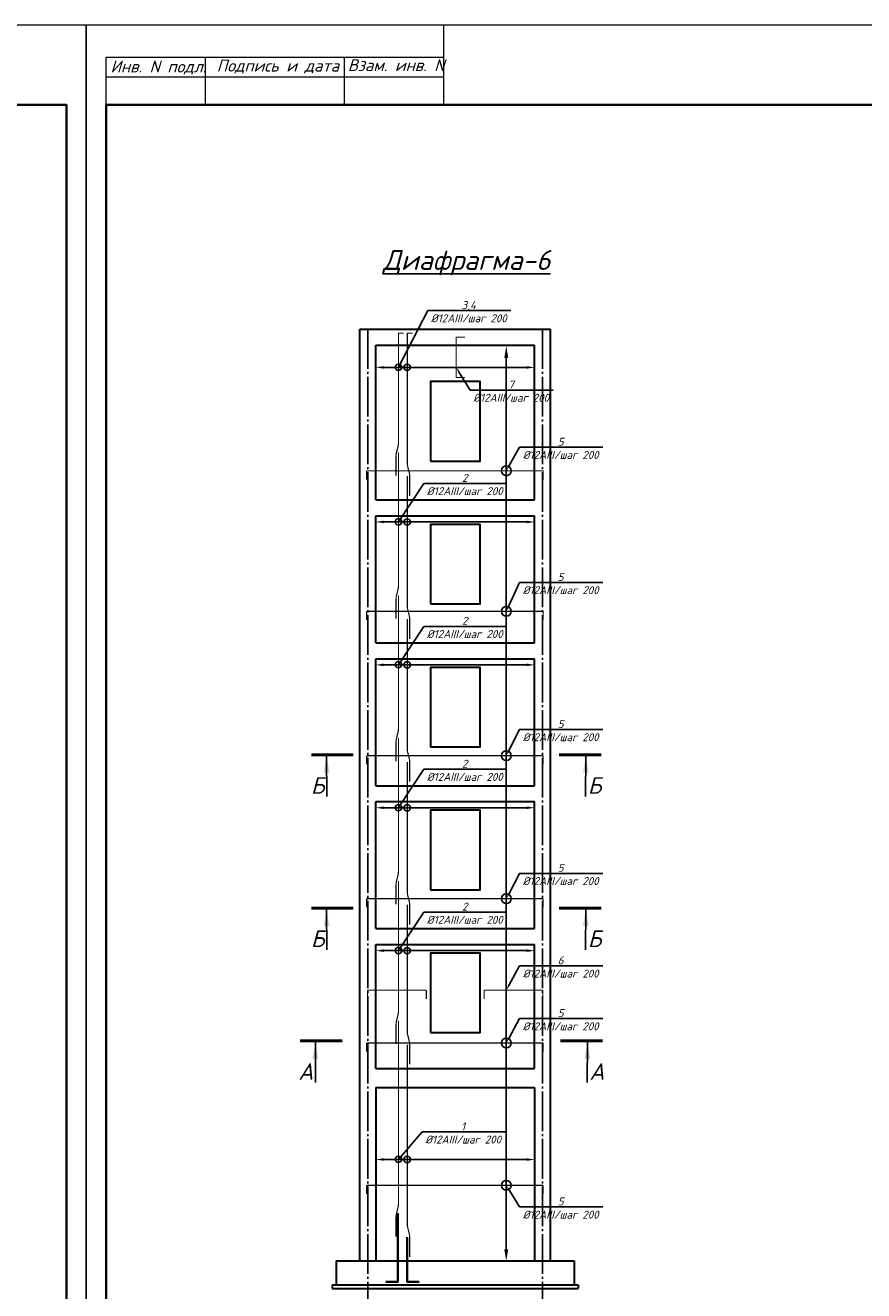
# Model space of a CAD drawing. Header units: millimetres. Extents: x -33345 to 4712671, y -3392 to 121473.
# Tile 1042 of 1056: x 4147090 to 4168203, y 72023 to 103901. Entities that reach past the tile are written whole.
import ezdxf
from ezdxf import colors
from ezdxf.entities.mleader import LeaderData, LeaderLine
from ezdxf.math import Vec2, Vec3

# ---------------------------------------------------------------- set-up
doc = ezdxf.new("R2010")
doc.units = ezdxf.units.MM
doc.linetypes.add('CENTER2', pattern=[28.575, 19.05, -3.175, 3.175, -3.175])
doc.linetypes.add('ГОСТ 2.303 5', pattern=[24, 20, -1.5, 1, -1.5])
for name, color, linetype in [('00-Axes', 1, 'CENTER2'), ('_линия', 7, 'Continuous'), ('Ром', 246, 'Continuous')]:
    doc.layers.add(name, color=color, linetype=linetype)
doc.styles.add('_text', font='isocpeui.ttf')
doc.styles.add('ISOCPEUR', font='isocpeui.ttf', dxfattribs={"height": 300})
doc.styles.get("Standard").update_dxf_attribs({"font": 'arial.ttf'})
doc.styles.add('Тохир', font='isocpeui.ttf', dxfattribs={"oblique": 2, "height": 250})

# ---------------------------------------------------------------- blocks, each defined once
blk = doc.blocks.new('srhet')
at = {"lineweight": 20}
for p, q in [((-49805960, 24202266), (-49807960, 24202266)), ((-49806660, 24193766), (-49806660, 24202266)), ((-49805960, 24199766), (-49807160, 24199766)), ((-49805960, 24196266), (-49807160, 24196266))]:
    blk.add_line(p, q, dxfattribs=at)
blk.add_lwpolyline([(-49807960, 24193266), (-49748560, 24193266), (-49748560, 24235266), (-49807960, 24235266)], close=True, dxfattribs=at)
at = {"lineweight": 35}
blk.add_lwpolyline([(-49805960, 24193766), (-49749060, 24193766), (-49749060, 24234766), (-49805960, 24234766)], close=True, dxfattribs=at)
at = {"lineweight": 20}
blk.add_lwpolyline([(-49805960, 24193766), (-49807160, 24193766), (-49807160, 24202266)], dxfattribs=at)
at = {"layer": '_линия', "color": 18, "lineweight": 0, "char_height": 300, "attachment_point": 1, "rotation": 90, "style": 'Тохир'}
for s, insert, width in [('Взам. инв. N', (-49807106, 24199850), 2548.9), ('Подпись и дата', (-49807094, 24196549), 3227.1), ('Инв. N подл.', (-49807073, 24193874), 2427.67)]:
    blk.add_mtext(s, dxfattribs=dict(at, insert=insert, width=width))

msp = doc.modelspace()

# ---------------------------------------------------------------- linework, layer by layer
at = {"color": 177, "lineweight": 30, "true_color": 0x293189}
for p, q in [((4155515.778, 72774.895, -3946408475.726), (4155515.778, 96244.895, -3946408475.726)), ((4155515.778, 96244.895, -3946408475.726), (4160315.778, 96244.895, -3946408475.726)), ((4160315.778, 72774.895, -3946408475.726), (4160315.778, 96244.895, -3946408475.726)), ((4155915.778, 91944.895, -3946408475.726), (4155915.778, 95844.895, -3946408475.726)), ((4155915.778, 95844.895, -3946408475.726), (4159915.778, 95844.895, -3946408475.726)), ((4159915.778, 91944.895, -3946408475.726), (4159915.778, 95844.895, -3946408475.726)), ((4155915.778, 91944.895, -3946408475.726), (4159915.778, 91944.895, -3946408475.726)), ((4155915.778, 88344.895, -3946408475.726), (4155915.778, 91544.895, -3946408475.726)), ((4155915.778, 91544.895, -3946408475.726), (4159915.778, 91544.895, -3946408475.726)), ((4159915.778, 88344.895, -3946408475.726), (4159915.778, 91544.895, -3946408475.726)), ((4155915.778, 88344.895, -3946408475.726), (4159915.778, 88344.895, -3946408475.726)), ((4155915.778, 84744.895, -3946408475.726), (4155915.778, 87944.895, -3946408475.726)), ((4155915.778, 87944.895, -3946408475.726), (4159915.778, 87944.895, -3946408475.726)), ((4159915.778, 84744.895, -3946408475.726), (4159915.778, 87944.895, -3946408475.726)), ((4155915.778, 84744.895, -3946408475.726), (4159915.778, 84744.895, -3946408475.726)), ((4155915.778, 81144.895, -3946408475.726), (4155915.778, 84344.895, -3946408475.726)), ((4155915.778, 84344.895, -3946408475.726), (4159915.778, 84344.895, -3946408475.726)), ((4159915.778, 81144.895, -3946408475.726), (4159915.778, 84344.895, -3946408475.726)), ((4155915.778, 81144.895, -3946408475.726), (4159915.778, 81144.895, -3946408475.726)), ((4155915.778, 77624.895, -3946408475.726), (4155915.778, 80744.895, -3946408475.726)), ((4155915.778, 80744.895, -3946408475.726), (4159915.778, 80744.895, -3946408475.726)), ((4159915.778, 77624.895, -3946408475.726), (4159915.778, 80744.895, -3946408475.726)), ((4155915.778, 77624.895, -3946408475.726), (4159915.778, 77624.895, -3946408475.726)), ((4155915.778, 77144.895, -3946408475.726), (4159915.778, 77144.895, -3946408475.726)), ((4155915.778, 77144.895, -3946408475.726), (4155915.778, 72774.895, -3946408475.726)), ((4159915.778, 77144.895, -3946408475.726), (4159915.778, 72774.895, -3946408475.726)), ((4154915.778, 72774.895, -3946408475.726), (4160915.778, 72774.895, -3946408475.726)), ((4154915.778, 72774.895, -3946408475.726), (4154915.778, 72174.895, -3946408475.726)), ((4160915.778, 72774.895, -3946408475.726), (4160915.778, 72174.895, -3946408475.726)), ((4154815.778, 72174.895, -3946408475.726), (4161015.778, 72174.895, -3946408475.726)), ((4154815.778, 72174.895, -3946408475.726), (4154815.778, 72074.895, -3946408475.726)), ((4154815.778, 72074.895, -3946408475.726), (4161015.778, 72074.895, -3946408475.726)), ((4161015.778, 72174.895, -3946408475.726), (4161015.778, 72074.895, -3946408475.726))]:
    msp.add_line(p, q, dxfattribs=at)
at = {"color": 5, "linetype": 'Continuous', "lineweight": 25, "ltscale": 100}
for p, q in [((4154676.907, 85492.095, 754593261.348), (4154680.999, 84475.695, 754593261.348)), ((4161203.69, 85492.095, 754593261.348), (4161199.598, 84475.695, 754593261.348)), ((4154676.907, 81630.863, 754593261.348), (4154680.999, 80614.463, 754593261.348)), ((4161203.69, 81630.863, 754593261.348), (4161199.598, 80614.463, 754593261.348)), ((4154393.548, 78284.434, 754593261.348), (4154397.64, 77268.034, 754593261.348)), ((4161243.926, 78284.434, 754593261.348), (4161239.833, 77268.034, 754593261.348))]:
    msp.add_line(p, q, dxfattribs=at)
at = {"color": 5, "elevation": -4359072809.706}
for points in [[(4156427.026, 92555.449, 30, 30, 0), (4156427.026, 93055.449, 30, 30, -0.060930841), (4156437.639, 93142.218, 30, 30, 0), (4156476.179, 93297.405, 30, 30, 0.060930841), (4156486.792, 93384.175, 30, 30, 0), (4156486.792, 96144.895, 30, 30, 0), (4156619.237, 96144.895, 0, 0, 0)], [(4156768.506, 92044.726, 30, 30, 0), (4156768.506, 92544.726, 30, 30, 0.060930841), (4156757.892, 92631.495, 30, 30, 0), (4156719.352, 92786.682, 30, 30, -0.060930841), (4156708.739, 92873.451, 30, 30, 0), (4156708.739, 96144.895, 30, 30, 0), (4156841.184, 96144.895, 0, 0, 0)]]:
    msp.add_lwpolyline(points, format="xyseb", dxfattribs=at)
at = {"color": 5, "const_width": 30}
for points, elevation in [([(4158159.349, 95028.704), (4157959.451, 95028.704, -0.414213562), (4157939.451, 95048.704), (4157939.451, 96025.798, -0.414213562), (4157959.451, 96045.798), (4158159.183, 96045.798)], -3946408475.726), ([(4156486.792, 93144.895), (4156486.792, 89784.175, -0.060930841), (4156476.179, 89697.405), (4156437.639, 89542.218, 0.060930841), (4156427.026, 89455.449), (4156427.026, 88955.449)], -4359072809.706), ([(4155684.431, 92458.653), (4155684.431, 92658.55, -0.414213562), (4155704.431, 92678.55), (4160112.477, 92678.55, -0.414213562), (4160132.477, 92658.55), (4160132.477, 92458.818)], -7892816951.451), ([(4156708.739, 92544.895), (4156708.739, 89273.451, 0.060930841), (4156719.352, 89186.682), (4156757.892, 89031.495, -0.060930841), (4156768.506, 88944.726), (4156768.506, 88444.726)], -4359072809.706), ([(4156486.792, 89544.895), (4156486.792, 86184.175, -0.060930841), (4156476.179, 86097.405), (4156437.639, 85942.218, 0.060930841), (4156427.026, 85855.449), (4156427.026, 85355.449)], -4359072809.706), ([(4155684.431, 88918.07), (4155684.431, 89117.968, -0.414213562), (4155704.431, 89137.968), (4160112.477, 89137.968, -0.414213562), (4160132.477, 89117.968), (4160132.477, 88918.236)], -7892816951.451), ([(4156708.739, 88944.895), (4156708.739, 85673.451, 0.060930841), (4156719.352, 85586.682), (4156757.892, 85431.495, -0.060930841), (4156768.506, 85344.726), (4156768.506, 84844.726)], -4359072809.706), ([(4156486.792, 85944.895), (4156486.792, 82584.175, -0.060930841), (4156476.179, 82497.405), (4156437.639, 82342.218, 0.060930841), (4156427.026, 82255.449), (4156427.026, 81755.449)], -4359072809.706), ([(4155684.431, 85279.908), (4155684.431, 85479.806, -0.414213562), (4155704.431, 85499.806), (4160112.477, 85499.806, -0.414213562), (4160132.477, 85479.806), (4160132.477, 85280.074)], -7892816951.451), ([(4156708.739, 85344.895), (4156708.739, 82073.451, 0.060930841), (4156719.352, 81986.682), (4156757.892, 81831.495, -0.060930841), (4156768.506, 81744.726), (4156768.506, 81244.726)], -4359072809.706), ([(4156486.792, 82344.895), (4156486.792, 79064.175, -0.060930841), (4156476.179, 78977.405), (4156437.639, 78822.218, 0.060930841), (4156427.026, 78735.449), (4156427.026, 78235.449)], -4359072809.706), ([(4155684.431, 81680.756), (4155684.431, 81880.654, -0.414213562), (4155704.431, 81900.654), (4160112.477, 81900.654, -0.414213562), (4160132.477, 81880.654), (4160132.477, 81680.922)], -7892816951.451), ([(4156708.739, 81744.895), (4156708.739, 78553.451, 0.060930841), (4156719.352, 78466.682), (4156757.892, 78311.495, -0.060930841), (4156768.506, 78224.726), (4156768.506, 77724.726)], -4359072809.706), ([(4155708.433, 79374.186), (4155708.433, 79574.084, -0.414213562), (4155728.433, 79594.084), (4157167.094, 79594.084, -0.414213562), (4157187.094, 79574.084), (4157187.094, 79374.352)], -412664333.981), ([(4158644.529, 79374.186), (4158644.529, 79574.084, -0.414213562), (4158664.529, 79594.084), (4160103.189, 79594.084, -0.414213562), (4160123.189, 79574.084), (4160123.189, 79374.352)], -412664333.981), ([(4156486.792, 78824.895), (4156486.792, 74213.927, -0.060930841), (4156476.179, 74127.157), (4156437.639, 73971.97, 0.060930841), (4156427.026, 73885.201), (4156427.026, 73385.201)], -8428668788.108), ([(4155684.431, 78045.386), (4155684.431, 78245.283, -0.414213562), (4155704.431, 78265.283), (4160112.477, 78265.283, -0.414213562), (4160132.477, 78245.283), (4160132.477, 78045.551)], -7892816951.451), ([(4156708.739, 78224.895), (4156708.739, 73703.203, 0.060930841), (4156719.352, 73616.434), (4156757.892, 73461.247, -0.060930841), (4156768.506, 73374.478), (4156768.506, 72874.478)], -8428668788.108), ([(4155684.431, 74457.167), (4155684.431, 74657.064, -0.414213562), (4155704.431, 74677.064), (4160112.477, 74677.064, -0.414213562), (4160132.477, 74657.064), (4160132.477, 74457.332)], -3946408475.726)]:
    msp.add_lwpolyline(points, format="xyb", dxfattribs=dict(at, elevation=elevation))
at = {"color": 177, "lineweight": 30, "true_color": 0x293189, "elevation": -3946408475.726}
for points in [[(4157290.778, 92924.89), (4158540.778, 92924.89), (4158540.778, 94924.826), (4157290.778, 94924.826)], [(4157290.778, 89324.89), (4158540.778, 89324.89), (4158540.778, 91324.826), (4157290.778, 91324.826)], [(4157290.778, 85724.89), (4158540.778, 85724.89), (4158540.778, 87724.826), (4157290.778, 87724.826)], [(4157290.778, 82124.89), (4158540.778, 82124.89), (4158540.778, 84124.826), (4157290.778, 84124.826)], [(4157290.778, 78524.89), (4158540.778, 78524.89), (4158540.778, 80524.826), (4157290.778, 80524.826)]]:
    msp.add_lwpolyline(points, close=True, dxfattribs=at)
at = {"color": 5, "linetype": 'Continuous', "lineweight": 50, "ltscale": 100, "elevation": 754593261.348}
for points in [[(4155350.152, 85523.251), (4154292.607, 85523.49)], [(4160530.445, 85523.251), (4161587.99, 85523.49)], [(4155350.152, 81662.02), (4154292.607, 81662.259)], [(4160530.445, 81662.02), (4161587.99, 81662.259)], [(4155066.793, 78315.59), (4154009.248, 78315.829)], [(4160570.681, 78315.59), (4161628.225, 78315.829)]]:
    msp.add_lwpolyline(points, dxfattribs=at)
at = {"color": 1, "lineweight": 35, "elevation": -8016004454.127}
for points in [[(4156169.221, 72245.212), (4156469.221, 72245.212), (4156469.221, 72595.058), (4156473.568, 73974.552)], [(4156708.147, 73374.646), (4156708.147, 72594.743), (4156708.147, 72244.898), (4157008.147, 72244.898)]]:
    msp.add_lwpolyline(points, dxfattribs=at)
for centre, radius in [((4156485.773, 95286.296, -3857857035.627), 80), ((4156704.53, 95283.264, -8305481285.432), 80), ((4159201.173, 92678.55, -7892816951.451), 123.54), ((4156485.773, 91392.59, -3857857035.627), 80), ((4156704.53, 91389.558, -8305481285.432), 80), ((4159201.173, 89137.968, -7892816951.451), 123.54), ((4156485.773, 87792.59, -3857857035.627), 80), ((4156704.53, 87789.558, -8305481285.432), 80), ((4159201.173, 85499.806, -7892816951.451), 123.54), ((4156485.773, 84192.59, -3857857035.627), 80), ((4156704.53, 84189.558, -8305481285.432), 80), ((4159201.173, 81900.654, -7892816951.451), 123.54), ((4156485.773, 80592.59, -3857857035.627), 80), ((4156704.53, 80589.558, -8305481285.432), 80), ((4159201.173, 78265.283, -7892816951.451), 123.54), ((4156485.773, 75330.975, -7927453014.029), 80), ((4156704.53, 75327.943, -12375077263.834), 80), ((4159201.173, 74677.064, -3946408475.726), 123.54)]:
    msp.add_circle(centre, radius)
at = {"color": 5, "linetype": 'Continuous', "lineweight": 25, "ltscale": 100}
for points in [[(4154676.907, 85492.095, 754593261.348), (4154606.517, 85071.465, 754593261.348), (4154747.296, 85071.464, 754593261.348)], [(4161203.69, 85492.095, 754593261.348), (4161274.08, 85071.465, 754593261.348), (4161133.301, 85071.464, 754593261.348)], [(4154676.907, 81630.863, 754593261.348), (4154606.517, 81210.233, 754593261.348), (4154747.296, 81210.233, 754593261.348)], [(4161203.69, 81630.863, 754593261.348), (4161274.08, 81210.233, 754593261.348), (4161133.301, 81210.233, 754593261.348)], [(4154393.548, 78284.434, 754593261.348), (4154323.158, 77863.804, 754593261.348), (4154463.937, 77863.804, 754593261.348)], [(4161243.926, 78284.434, 754593261.348), (4161314.315, 77863.804, 754593261.348), (4161173.537, 77863.804, 754593261.348)]]:
    msp.add_solid(points, dxfattribs=at)
at = {"layer": '00-Axes', "color": 251, "linetype": 'ГОСТ 2.303 5', "ltscale": 50, "true_color": 0x636466, "elevation": -3946408475.726}
for points in [[(4155715.778, 96244.895), (4155715.778, 70448.822)], [(4160115.778, 96244.895), (4160115.778, 70448.822)]]:
    msp.add_lwpolyline(points, dxfattribs=at)

# ---------------------------------------------------------------- block references
at = {"layer": '_линия', "color": 18, "lineweight": 0, "rotation": 270}
for p in [(-20086640.753, -49704059.044), (-20044640.753, -49704059.044)]:
    msp.add_blockref('srhet', p, dxfattribs=at)

# ---------------------------------------------------------------- texts
at = {"ltscale": 20, "insert": (4158205.102, 97921.695, 2247315534.359), "char_height": 500, "width": 5057.40252, "attachment_point": 5, "style": '_text'}
msp.add_mtext('{\\LДиафрагма-6}', dxfattribs=at)
at = {"layer": 'Ром', "color": 5, "char_height": 420, "width": 12025.70697, "style": 'ISOCPEUR'}
for s, insert, attachment_point, rotation in [('\\pxt22;Б', (4154625.37, 84961.392, 754593261.348), 3, 0.0129166), ('\\pxt22;Б', (4161255.227, 84961.392, 754593261.348), 1, 359.9870834), ('\\pxt22;Б', (4154625.37, 81100.161, 754593261.348), 3, 0.0129166), ('\\pxt22;Б', (4161255.227, 81100.161, 754593261.348), 1, 359.9870834), ('\\pxt22;A', (4154342.011, 77753.732, 754593261.348), 3, 0.0129166), ('\\pxt22;A', (4161295.462, 77753.732, 754593261.348), 1, 359.9870834)]:
    msp.add_mtext(s, dxfattribs=dict(at, insert=insert, attachment_point=attachment_point, rotation=rotation))

# ---------------------------------------------------------------- leaders
ml = msp.add_multileader_mtext('Standard')
ml.set_content('\\A1;3,4\\P%%C12AIII/шаг 200', color=256, style='ISOCPEUR')
ml.set_leader_properties()
ml.build(insert=Vec2(0, 0))
ml.multileader.update_dxf_attribs({"text_left_attachment_type": 6, "text_right_attachment_type": 6, "arrow_head_size": 150})
ctx = ml.context
ctx.base_point, ctx.char_height, ctx.arrow_head_size, ctx.plane_origin = Vec3(4157255.694, 96713.03, -3946408475.726), 200, 150, Vec3(4159800.379, 97386.691, -3946408475.726)
ctx.left_attachment, ctx.right_attachment, ctx.text_align_type = 6, 6, 1
notes = []
notes.append((ctx, [(0, (1, 1, 0), (4157224.937, 96713.03, -3946408475.726), (1, 0), 30.756, [(1, [(4156728.945, 95283.35, -3946408475.726), (4156487.57, 95286.296, -3946408475.726)], 0, [])])]))
ctx.mtext.insert, ctx.mtext.alignment, ctx.mtext.flow_direction = Vec3(4158258.754, 96953.03, -3946408475.726), 2, 5
ml = msp.add_multileader_mtext('Standard')
ml.set_content('', color=256)
ml.set_leader_properties()
ml.build(insert=Vec2(0, 0))
ml.multileader.update_dxf_attribs({"text_left_attachment_type": 6, "text_right_attachment_type": 6, "dogleg_length": 0.36, "arrow_head_size": 300})
ctx = ml.context
ctx.base_point, ctx.char_height, ctx.arrow_head_size, ctx.plane_origin, ctx.plane_x_axis, ctx.plane_y_axis = Vec3(4159201.15, 82184.777, -3946408475.726), 200, 300, Vec3(4160606.524, 77613.781, -3946408475.726), Vec3(0, 1), Vec3(-1, 0)
ctx.left_attachment, ctx.right_attachment = 6, 6
notes.append((ctx, [(0, (1, 1, 0), (4159201.15, 82189.137, -3946408475.726), (0, -1), 0.36, [(1, [(4159201.179, 72763.018, -3946408475.726)], 0, []), (0, [(4159201.661, 95823.85, -3946408475.726)], 0, [])])]))
ctx.mtext.insert, ctx.mtext.text_direction, ctx.mtext.rotation, ctx.mtext.flow_direction = Vec3(4159001.15, 82186.777, -3946408475.726), Vec3(0, 1), 1.570796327, 5
ml = msp.add_multileader_mtext('Standard')
ml.set_content('', color=256)
ml.set_leader_properties()
ml.build(insert=Vec2(0, 0))
ml.multileader.update_dxf_attribs({"text_left_attachment_type": 6, "text_right_attachment_type": 6, "dogleg_length": 0.36, "arrow_head_size": 200})
ctx = ml.context
ctx.base_point, ctx.char_height, ctx.arrow_head_size, ctx.plane_origin = Vec3(4158474.431, 95283.7, -4359072809.706), 200, 200, Vec3(4158891.404, 95458.408, -4359072809.706)
ctx.left_attachment, ctx.right_attachment = 6, 6
notes.append((ctx, [(0, (1, 1, 0), (4158478.791, 95283.7, -4359072809.706), (-1, 0), 0.36, [(1, [(4155915.778, 95283.591, -4359072809.706)], 0, []), (0, [(4159915.778, 95283.115, -4359072809.706)], 0, [])])]))
ctx.mtext.insert, ctx.mtext.flow_direction = Vec3(4158476.431, 95483.7, -4359072809.706), 5
ml = msp.add_multileader_mtext('Standard')
ml.set_content('\\A1;7\\P%%C12AIII/шаг 200', color=256, style='ISOCPEUR')
ml.set_leader_properties()
ml.build(insert=Vec2(0, 0))
ml.multileader.update_dxf_attribs({"text_left_attachment_type": 6, "text_right_attachment_type": 6, "arrow_head_size": 150})
ctx = ml.context
ctx.base_point, ctx.char_height, ctx.arrow_head_size, ctx.plane_origin = Vec3(4158323.097, 94711.744, -3946408475.726), 200, 150, Vec3(4153399.51, 95057.385, -3946408475.726)
ctx.left_attachment, ctx.right_attachment, ctx.text_align_type = 6, 6, 1
notes.append((ctx, [(1, (1, 1, 0), (4158292.341, 94711.744, -3946408475.726), (1, 0), 30.756, [(0, [(4157939.451, 95283.677, -3946408475.726)], 0, [])])]))
ctx.mtext.insert, ctx.mtext.alignment, ctx.mtext.flow_direction = Vec3(4159326.158, 94951.744, -3946408475.726), 2, 5
ml = msp.add_multileader_mtext('Standard')
ml.set_content('\\A1;5\\P%%C12AIII/шаг 200', color=256, style='ISOCPEUR')
ml.set_leader_properties()
ml.build(insert=Vec2(0, 0))
ml.multileader.update_dxf_attribs({"text_left_attachment_type": 6, "text_right_attachment_type": 6, "arrow_head_size": 150})
ctx = ml.context
ctx.base_point, ctx.char_height, ctx.arrow_head_size, ctx.plane_origin = Vec3(4159569.663, 93271.071, -7892816951.451), 200, 150, Vec3(4154661.232, 92452.259, -7892816951.451)
ctx.left_attachment, ctx.right_attachment, ctx.text_align_type = 6, 6, 1
notes.append((ctx, [(1, (1, 1, 0), (4159538.906, 93271.071, -7892816951.451), (1, 0), 30.756, [(0, [(4159201.173, 92678.55, -7892816951.451)], 0, [])])]))
ctx.mtext.insert, ctx.mtext.alignment, ctx.mtext.flow_direction = Vec3(4160572.723, 93511.071, -7892816951.451), 2, 5
ml = msp.add_multileader_mtext('Standard')
ml.set_content('\\A1;2\\P%%C12AIII/шаг 200', color=256, style='ISOCPEUR')
ml.set_leader_properties()
ml.build(insert=Vec2(0, 0))
ml.multileader.update_dxf_attribs({"text_left_attachment_type": 6, "text_right_attachment_type": 6, "arrow_head_size": 150})
ctx = ml.context
ctx.base_point, ctx.char_height, ctx.arrow_head_size, ctx.plane_origin = Vec3(4157154.007, 92359.631, -3946408475.726), 200, 150, Vec3(4159800.379, 93492.985, -3946408475.726)
ctx.left_attachment, ctx.right_attachment, ctx.text_align_type = 6, 6, 1
notes.append((ctx, [(0, (1, 1, 0), (4157123.251, 92359.631, -3946408475.726), (1, 0), 30.756, [(1, [(4156728.945, 91389.643, -3946408475.726), (4156487.57, 91392.59, -3946408475.726)], 0, [])])]))
ctx.mtext.insert, ctx.mtext.alignment, ctx.mtext.flow_direction = Vec3(4158157.068, 92599.631, -3946408475.726), 2, 5
ml = msp.add_multileader_mtext('Standard')
ml.set_content('', color=256)
ml.set_leader_properties()
ml.build(insert=Vec2(0, 0))
ml.multileader.update_dxf_attribs({"text_left_attachment_type": 6, "text_right_attachment_type": 6, "dogleg_length": 0.36, "arrow_head_size": 200})
ctx = ml.context
ctx.base_point, ctx.char_height, ctx.arrow_head_size, ctx.plane_origin = Vec3(4158474.431, 91389.994, -4359072809.706), 200, 200, Vec3(4158891.404, 91564.702, -4359072809.706)
ctx.left_attachment, ctx.right_attachment = 6, 6
notes.append((ctx, [(0, (1, 1, 0), (4158478.791, 91389.994, -4359072809.706), (-1, 0), 0.36, [(1, [(4155915.778, 91389.885, -4359072809.706)], 0, []), (0, [(4159915.778, 91389.409, -4359072809.706)], 0, [])])]))
ctx.mtext.insert, ctx.mtext.flow_direction = Vec3(4158476.431, 91589.994, -4359072809.706), 5
ml = msp.add_multileader_mtext('Standard')
ml.set_content('\\A1;5\\P%%C12AIII/шаг 200', color=256, style='ISOCPEUR')
ml.set_leader_properties()
ml.build(insert=Vec2(0, 0))
ml.multileader.update_dxf_attribs({"text_left_attachment_type": 6, "text_right_attachment_type": 6, "arrow_head_size": 150})
ctx = ml.context
ctx.base_point, ctx.char_height, ctx.arrow_head_size, ctx.plane_origin = Vec3(4159569.663, 89864.767, -7892816951.451), 200, 150, Vec3(4154661.232, 88911.676, -7892816951.451)
ctx.left_attachment, ctx.right_attachment, ctx.text_align_type = 6, 6, 1
notes.append((ctx, [(1, (1, 1, 0), (4159538.906, 89864.767, -7892816951.451), (1, 0), 30.756, [(0, [(4159201.173, 89137.968, -7892816951.451)], 0, [])])]))
ctx.mtext.insert, ctx.mtext.alignment, ctx.mtext.flow_direction = Vec3(4160572.723, 90104.767, -7892816951.451), 2, 5
ml = msp.add_multileader_mtext('Standard')
ml.set_content('\\A1;2\\P%%C12AIII/шаг 200', color=256, style='ISOCPEUR')
ml.set_leader_properties()
ml.build(insert=Vec2(0, 0))
ml.multileader.update_dxf_attribs({"text_left_attachment_type": 6, "text_right_attachment_type": 6, "arrow_head_size": 150})
ctx = ml.context
ctx.base_point, ctx.char_height, ctx.arrow_head_size, ctx.plane_origin = Vec3(4157154.007, 88759.631, -3946408475.726), 200, 150, Vec3(4159800.379, 89892.985, -3946408475.726)
ctx.left_attachment, ctx.right_attachment, ctx.text_align_type = 6, 6, 1
notes.append((ctx, [(0, (1, 1, 0), (4157123.251, 88759.631, -3946408475.726), (1, 0), 30.756, [(1, [(4156728.945, 87789.643, -3946408475.726), (4156487.57, 87792.59, -3946408475.726)], 0, [])])]))
ctx.mtext.insert, ctx.mtext.alignment, ctx.mtext.flow_direction = Vec3(4158157.068, 88999.631, -3946408475.726), 2, 5
ml = msp.add_multileader_mtext('Standard')
ml.set_content('', color=256)
ml.set_leader_properties()
ml.build(insert=Vec2(0, 0))
ml.multileader.update_dxf_attribs({"text_left_attachment_type": 6, "text_right_attachment_type": 6, "dogleg_length": 0.36, "arrow_head_size": 200})
ctx = ml.context
ctx.base_point, ctx.char_height, ctx.arrow_head_size, ctx.plane_origin = Vec3(4158474.431, 87789.994, -4359072809.706), 200, 200, Vec3(4158891.404, 87964.702, -4359072809.706)
ctx.left_attachment, ctx.right_attachment = 6, 6
notes.append((ctx, [(0, (1, 1, 0), (4158478.791, 87789.994, -4359072809.706), (-1, 0), 0.36, [(1, [(4155915.778, 87789.885, -4359072809.706)], 0, []), (0, [(4159915.778, 87789.409, -4359072809.706)], 0, [])])]))
ctx.mtext.insert, ctx.mtext.flow_direction = Vec3(4158476.431, 87989.994, -4359072809.706), 5
ml = msp.add_multileader_mtext('Standard')
ml.set_content('\\A1;5\\P%%C12AIII/шаг 200', color=256, style='ISOCPEUR')
ml.set_leader_properties()
ml.build(insert=Vec2(0, 0))
ml.multileader.update_dxf_attribs({"text_left_attachment_type": 6, "text_right_attachment_type": 6, "arrow_head_size": 150})
ctx = ml.context
ctx.base_point, ctx.char_height, ctx.arrow_head_size, ctx.plane_origin = Vec3(4159569.663, 86159.806, -7892816951.451), 200, 150, Vec3(4154661.232, 85273.514, -7892816951.451)
ctx.left_attachment, ctx.right_attachment, ctx.text_align_type = 6, 6, 1
notes.append((ctx, [(1, (1, 1, 0), (4159538.906, 86159.806, -7892816951.451), (1, 0), 30.756, [(0, [(4159201.173, 85499.806, -7892816951.451)], 0, [])])]))
ctx.mtext.insert, ctx.mtext.alignment, ctx.mtext.flow_direction = Vec3(4160572.723, 86399.806, -7892816951.451), 2, 5
ml = msp.add_multileader_mtext('Standard')
ml.set_content('\\A1;2\\P%%C12AIII/шаг 200', color=256, style='ISOCPEUR')
ml.set_leader_properties()
ml.build(insert=Vec2(0, 0))
ml.multileader.update_dxf_attribs({"text_left_attachment_type": 6, "text_right_attachment_type": 6, "arrow_head_size": 150})
ctx = ml.context
ctx.base_point, ctx.char_height, ctx.arrow_head_size, ctx.plane_origin = Vec3(4157154.007, 85159.631, -3946408475.726), 200, 150, Vec3(4159800.379, 86292.985, -3946408475.726)
ctx.left_attachment, ctx.right_attachment, ctx.text_align_type = 6, 6, 1
notes.append((ctx, [(0, (1, 1, 0), (4157123.251, 85159.631, -3946408475.726), (1, 0), 30.756, [(1, [(4156728.945, 84189.643, -3946408475.726), (4156487.57, 84192.59, -3946408475.726)], 0, [])])]))
ctx.mtext.insert, ctx.mtext.alignment, ctx.mtext.flow_direction = Vec3(4158157.068, 85399.631, -3946408475.726), 2, 5
ml = msp.add_multileader_mtext('Standard')
ml.set_content('', color=256)
ml.set_leader_properties()
ml.build(insert=Vec2(0, 0))
ml.multileader.update_dxf_attribs({"text_left_attachment_type": 6, "text_right_attachment_type": 6, "dogleg_length": 0.36, "arrow_head_size": 200})
ctx = ml.context
ctx.base_point, ctx.char_height, ctx.arrow_head_size, ctx.plane_origin = Vec3(4158474.431, 84189.994, -4359072809.706), 200, 200, Vec3(4158891.404, 84364.702, -4359072809.706)
ctx.left_attachment, ctx.right_attachment = 6, 6
notes.append((ctx, [(0, (1, 1, 0), (4158478.791, 84189.994, -4359072809.706), (-1, 0), 0.36, [(1, [(4155915.778, 84189.885, -4359072809.706)], 0, []), (0, [(4159915.778, 84189.409, -4359072809.706)], 0, [])])]))
ctx.mtext.insert, ctx.mtext.flow_direction = Vec3(4158476.431, 84389.994, -4359072809.706), 5
ml = msp.add_multileader_mtext('Standard')
ml.set_content('\\A1;5\\P%%C12AIII/шаг 200', color=256, style='ISOCPEUR')
ml.set_leader_properties()
ml.build(insert=Vec2(0, 0))
ml.multileader.update_dxf_attribs({"text_left_attachment_type": 6, "text_right_attachment_type": 6, "arrow_head_size": 150})
ctx = ml.context
ctx.base_point, ctx.char_height, ctx.arrow_head_size, ctx.plane_origin = Vec3(4159569.663, 82536.735, -7892816951.451), 200, 150, Vec3(4154661.232, 81674.362, -7892816951.451)
ctx.left_attachment, ctx.right_attachment, ctx.text_align_type = 6, 6, 1
notes.append((ctx, [(1, (1, 1, 0), (4159538.906, 82536.735, -7892816951.451), (1, 0), 30.756, [(0, [(4159201.173, 81900.654, -7892816951.451)], 0, [])])]))
ctx.mtext.insert, ctx.mtext.alignment, ctx.mtext.flow_direction = Vec3(4160572.723, 82776.735, -7892816951.451), 2, 5
ml = msp.add_multileader_mtext('Standard')
ml.set_content('\\A1;2\\P%%C12AIII/шаг 200', color=256, style='ISOCPEUR')
ml.set_leader_properties()
ml.build(insert=Vec2(0, 0))
ml.multileader.update_dxf_attribs({"text_left_attachment_type": 6, "text_right_attachment_type": 6, "arrow_head_size": 150})
ctx = ml.context
ctx.base_point, ctx.char_height, ctx.arrow_head_size, ctx.plane_origin = Vec3(4157154.007, 81559.631, -3946408475.726), 200, 150, Vec3(4159800.379, 82692.985, -3946408475.726)
ctx.left_attachment, ctx.right_attachment, ctx.text_align_type = 6, 6, 1
notes.append((ctx, [(0, (1, 1, 0), (4157123.251, 81559.631, -3946408475.726), (1, 0), 30.756, [(1, [(4156728.945, 80589.643, -3946408475.726), (4156487.57, 80592.59, -3946408475.726)], 0, [])])]))
ctx.mtext.insert, ctx.mtext.alignment, ctx.mtext.flow_direction = Vec3(4158157.068, 81799.631, -3946408475.726), 2, 5
ml = msp.add_multileader_mtext('Standard')
ml.set_content('', color=256)
ml.set_leader_properties()
ml.build(insert=Vec2(0, 0))
ml.multileader.update_dxf_attribs({"text_left_attachment_type": 6, "text_right_attachment_type": 6, "dogleg_length": 0.36, "arrow_head_size": 200})
ctx = ml.context
ctx.base_point, ctx.char_height, ctx.arrow_head_size, ctx.plane_origin = Vec3(4158474.431, 80589.994, -4359072809.706), 200, 200, Vec3(4158891.404, 80764.702, -4359072809.706)
ctx.left_attachment, ctx.right_attachment = 6, 6
notes.append((ctx, [(0, (1, 1, 0), (4158478.791, 80589.994, -4359072809.706), (-1, 0), 0.36, [(1, [(4155915.778, 80589.885, -4359072809.706)], 0, []), (0, [(4159915.778, 80589.409, -4359072809.706)], 0, [])])]))
ctx.mtext.insert, ctx.mtext.flow_direction = Vec3(4158476.431, 80789.994, -4359072809.706), 5
ml = msp.add_multileader_mtext('Standard')
ml.set_content('\\A1;6\\P%%C12AIII/шаг 200', color=256, style='ISOCPEUR')
ml.set_leader_properties()
ml.build(insert=Vec2(0, 0))
ml.multileader.update_dxf_attribs({"text_left_attachment_type": 6, "text_right_attachment_type": 6, "arrow_head_size": 150})
ctx = ml.context
ctx.base_point, ctx.char_height, ctx.arrow_head_size, ctx.plane_origin = Vec3(4159569.663, 80205.305, -412664333.981), 200, 150, Vec3(4154661.232, 79367.792, -412664333.981)
ctx.left_attachment, ctx.right_attachment, ctx.text_align_type = 6, 6, 1
notes.append((ctx, [(1, (1, 1, 0), (4159538.906, 80205.305, -412664333.981), (1, 0), 30.756, [(0, [(4159201.173, 79594.084, -412664333.981)], 0, [])])]))
ctx.mtext.insert, ctx.mtext.alignment, ctx.mtext.flow_direction = Vec3(4160572.723, 80445.305, -412664333.981), 2, 5
ml = msp.add_multileader_mtext('Standard')
ml.set_content('\\A1;5\\P%%C12AIII/шаг 200', color=256, style='ISOCPEUR')
ml.set_leader_properties()
ml.build(insert=Vec2(0, 0))
ml.multileader.update_dxf_attribs({"text_left_attachment_type": 6, "text_right_attachment_type": 6, "arrow_head_size": 150})
ctx = ml.context
ctx.base_point, ctx.char_height, ctx.arrow_head_size, ctx.plane_origin = Vec3(4159569.663, 78876.504, -7892816951.451), 200, 150, Vec3(4154661.232, 78038.991, -7892816951.451)
ctx.left_attachment, ctx.right_attachment, ctx.text_align_type = 6, 6, 1
notes.append((ctx, [(1, (1, 1, 0), (4159538.906, 78876.504, -7892816951.451), (1, 0), 30.756, [(0, [(4159201.173, 78265.283, -7892816951.451)], 0, [])])]))
ctx.mtext.insert, ctx.mtext.alignment, ctx.mtext.flow_direction = Vec3(4160572.723, 79116.504, -7892816951.451), 2, 5
ml = msp.add_multileader_mtext('Standard')
ml.set_content('\\A1;1\\P%%C12AIII/шаг 200', color=256, style='ISOCPEUR')
ml.set_leader_properties()
ml.build(insert=Vec2(0, 0))
ml.multileader.update_dxf_attribs({"text_left_attachment_type": 6, "text_right_attachment_type": 6, "arrow_head_size": 150})
ctx = ml.context
ctx.base_point, ctx.char_height, ctx.arrow_head_size, ctx.plane_origin = Vec3(4157113.409, 76024.419, -8016004454.127), 200, 150, Vec3(4159800.379, 77431.37, -8016004454.127)
ctx.left_attachment, ctx.right_attachment, ctx.text_align_type = 6, 6, 1
notes.append((ctx, [(0, (1, 1, 0), (4157082.652, 76024.419, -8016004454.127), (1, 0), 30.756, [(1, [(4156728.945, 75328.029, -8016004454.127), (4156487.57, 75330.975, -8016004454.127)], 0, [])])]))
ctx.mtext.insert, ctx.mtext.alignment, ctx.mtext.flow_direction = Vec3(4158116.469, 76264.419, -8016004454.127), 2, 5
ml = msp.add_multileader_mtext('Standard')
ml.set_content('', color=256)
ml.set_leader_properties()
ml.build(insert=Vec2(0, 0))
ml.multileader.update_dxf_attribs({"text_left_attachment_type": 6, "text_right_attachment_type": 6, "dogleg_length": 0.36, "arrow_head_size": 200})
ctx = ml.context
ctx.base_point, ctx.char_height, ctx.arrow_head_size, ctx.plane_origin = Vec3(4158474.431, 75328.379, -8428668788.108), 200, 200, Vec3(4158891.404, 75503.087, -8428668788.108)
ctx.left_attachment, ctx.right_attachment = 6, 6
notes.append((ctx, [(0, (1, 1, 0), (4158478.791, 75328.379, -8428668788.108), (-1, 0), 0.36, [(1, [(4155915.778, 75328.27, -8428668788.108)], 0, []), (0, [(4159915.778, 75326.816, -8428668788.108)], 0, [])])]))
ctx.mtext.insert, ctx.mtext.flow_direction = Vec3(4158476.431, 75528.379, -8428668788.108), 5
ml = msp.add_multileader_mtext('Standard')
ml.set_content('\\A1;5\\P%%C12AIII/шаг 200', color=256, style='ISOCPEUR')
ml.set_leader_properties()
ml.build(insert=Vec2(0, 0))
ml.multileader.update_dxf_attribs({"text_left_attachment_type": 6, "text_right_attachment_type": 6, "arrow_head_size": 150})
ctx = ml.context
ctx.base_point, ctx.char_height, ctx.arrow_head_size, ctx.plane_origin = Vec3(4159569.663, 74132.027, -3946408475.726), 200, 150, Vec3(4154661.232, 74450.773, -3946408475.726)
ctx.left_attachment, ctx.right_attachment, ctx.text_align_type = 6, 6, 1
notes.append((ctx, [(1, (1, 1, 0), (4159538.906, 74132.027, -3946408475.726), (1, 0), 30.756, [(0, [(4159201.173, 74677.064, -3946408475.726)], 0, [])])]))
ctx.mtext.insert, ctx.mtext.alignment, ctx.mtext.flow_direction = Vec3(4160572.723, 74372.027, -3946408475.726), 2, 5
for ctx, leaders in notes:
    for number, flags, end, landing, length, lines in leaders:
        leader = LeaderData()
        leader.index, (leader.has_last_leader_line, leader.has_dogleg_vector, leader.attachment_direction) = number, flags
        leader.last_leader_point, leader.dogleg_vector, leader.dogleg_length = Vec3(end), Vec3(landing), length
        for number, points, colour, breaks in lines:
            line = LeaderLine()
            line.index, line.vertices, line.color, line.breaks = number, Vec3.list(points), colors.encode_raw_color(colour), breaks
            leader.lines.append(line)
        ctx.leaders.append(leader)

doc.saveas('drawing.dxf')
